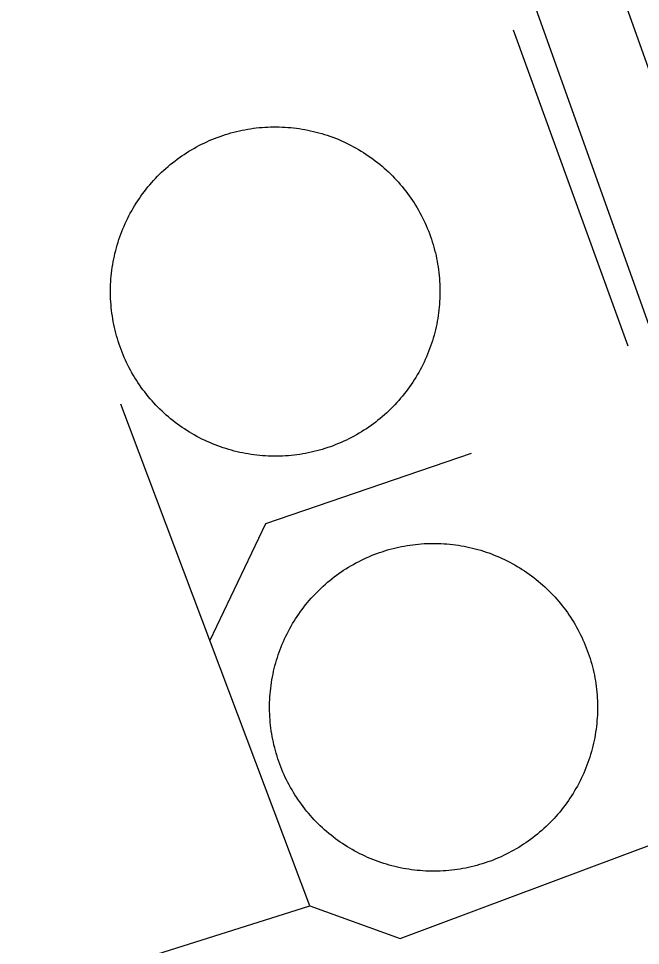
# Model space of a CAD drawing. Extents: x 3567028 to 3605064, y 510945 to 536587.
# Drawn here: x 3599682.2 to 3599899, y 526400.2 to 526723.5 of the extents above; entities that cross this region are included whole.
import ezdxf

# ---------------------------------------------------------------- set-up
doc = ezdxf.new("R2010")
doc.units = 0
for name, color, linetype in [('V-DOMW-TANK', 7, 'Continuous'), ('V-ROAD-CNTR', 7, 'Continuous'), ('V-TOPO-SHOR', 7, 'Continuous'), ('V-UTIL-LINE', 7, 'Continuous')]:
    doc.layers.add(name, color=color, linetype=linetype)

msp = doc.modelspace()

# ---------------------------------------------------------------- linework, layer by layer
at = {"layer": 'V-DOMW-TANK'}
for points in [[(3599715.02, 526618.71), (3599714.86, 526619.7), (3599714.72, 526620.69), (3599714.6, 526621.69), (3599714.49, 526622.68), (3599714.4, 526623.68), (3599714.33, 526624.68), (3599714.27, 526625.68), (3599714.24, 526626.68), (3599714.22, 526627.68), (3599714.22, 526628.69), (3599714.23, 526629.69), (3599714.27, 526630.69), (3599714.32, 526631.69), (3599714.39, 526632.69), (3599714.47, 526633.69), (3599714.58, 526634.69), (3599714.7, 526635.68), (3599714.83, 526636.68), (3599714.99, 526637.66), (3599715.16, 526638.65), (3599715.35, 526639.64), (3599715.56, 526640.61), (3599715.78, 526641.59), (3599716.02, 526642.56), (3599716.28, 526643.54), (3599716.56, 526644.5), (3599716.85, 526645.46), (3599717.16, 526646.41), (3599717.48, 526647.36), (3599717.82, 526648.3), (3599718.18, 526649.24), (3599718.56, 526650.17), (3599718.94, 526651.09), (3599719.35, 526652.01), (3599719.77, 526652.92), (3599720.21, 526653.82), (3599720.66, 526654.71), (3599721.13, 526655.59), (3599721.62, 526656.47), (3599722.12, 526657.34), (3599722.63, 526658.2), (3599723.16, 526659.05), (3599723.71, 526659.89), (3599724.27, 526660.73), (3599724.84, 526661.55), (3599725.43, 526662.36), (3599726.03, 526663.16), (3599726.65, 526663.95), (3599727.27, 526664.73), (3599727.92, 526665.5), (3599728.57, 526666.26), (3599729.24, 526667), (3599729.93, 526667.74), (3599730.62, 526668.46), (3599731.33, 526669.17), (3599732.05, 526669.87), (3599732.78, 526670.55), (3599733.52, 526671.22), (3599734.28, 526671.88), (3599735.05, 526672.53), (3599735.82, 526673.16), (3599736.61, 526673.78), (3599737.41, 526674.38), (3599738.22, 526674.97), (3599739.04, 526675.55), (3599739.87, 526676.11), (3599740.71, 526676.66), (3599741.56, 526677.19), (3599742.42, 526677.71), (3599743.29, 526678.21), (3599744.16, 526678.7), (3599745.05, 526679.17), (3599745.94, 526679.62), (3599746.84, 526680.07), (3599747.75, 526680.49), (3599748.66, 526680.9), (3599749.58, 526681.29), (3599750.51, 526681.67), (3599751.45, 526682.03), (3599752.39, 526682.37), (3599753.34, 526682.7), (3599754.29, 526683.01), (3599755.25, 526683.31), (3599756.21, 526683.59), (3599757.18, 526683.85), (3599758.15, 526684.09), (3599759.13, 526684.32), (3599760.11, 526684.53), (3599761.09, 526684.72), (3599762.08, 526684.89), (3599763.07, 526685.05), (3599764.06, 526685.19), (3599765.05, 526685.32), (3599766.05, 526685.43), (3599767.05, 526685.51), (3599768.05, 526685.58), (3599769.05, 526685.64), (3599770.05, 526685.67), (3599771.05, 526685.69), (3599772.06, 526685.7)], [(3599772.06, 526685.7), (3599773.06, 526685.68), (3599774.06, 526685.65), (3599775.06, 526685.59), (3599776.06, 526685.53), (3599777.06, 526685.44), (3599778.05, 526685.34), (3599779.05, 526685.22), (3599780.04, 526685.08), (3599781.03, 526684.93), (3599782.02, 526684.75), (3599783, 526684.56), (3599783.98, 526684.35), (3599784.96, 526684.13), (3599785.93, 526683.89), (3599786.9, 526683.63), (3599787.87, 526683.36), (3599788.83, 526683.07), (3599789.78, 526682.76), (3599790.73, 526682.43), (3599791.67, 526682.09), (3599792.6, 526681.73), (3599793.53, 526681.36), (3599794.46, 526680.97), (3599795.37, 526680.56), (3599796.28, 526680.14), (3599797.18, 526679.7), (3599798.08, 526679.25), (3599798.97, 526678.78), (3599799.84, 526678.3), (3599800.71, 526677.8), (3599801.57, 526677.28), (3599802.42, 526676.75), (3599803.26, 526676.21), (3599804.09, 526675.65), (3599804.92, 526675.07), (3599805.73, 526674.49), (3599806.53, 526673.88), (3599807.32, 526673.27), (3599808.1, 526672.64), (3599808.87, 526672), (3599809.62, 526671.34), (3599810.37, 526670.67), (3599811.11, 526669.99), (3599811.83, 526669.29), (3599812.54, 526668.58), (3599813.23, 526667.86), (3599813.92, 526667.13), (3599814.59, 526666.39), (3599815.25, 526665.63), (3599815.89, 526664.87), (3599816.53, 526664.09), (3599817.15, 526663.3), (3599817.75, 526662.5), (3599818.34, 526661.69), (3599818.92, 526660.87), (3599819.48, 526660.04), (3599820.02, 526659.2), (3599820.56, 526658.35), (3599821.07, 526657.49), (3599821.58, 526656.63), (3599822.06, 526655.75), (3599822.54, 526654.87), (3599822.99, 526653.97), (3599823.43, 526653.08), (3599823.86, 526652.17), (3599824.27, 526651.25), (3599824.66, 526650.33), (3599825.04, 526649.4), (3599825.4, 526648.46), (3599825.74, 526647.52), (3599826.07, 526646.58), (3599826.38, 526645.62), (3599826.68, 526644.67), (3599826.95, 526643.7), (3599827.21, 526642.74), (3599827.46, 526641.76), (3599827.69, 526640.79), (3599827.9, 526639.81), (3599828.09, 526638.82), (3599828.26, 526637.83), (3599828.42, 526636.85), (3599828.56, 526635.85), (3599828.69, 526634.86), (3599828.79, 526633.86), (3599828.88, 526632.86), (3599828.95, 526631.86), (3599829.01, 526630.87), (3599829.04, 526629.86), (3599829.06, 526628.86), (3599829.06, 526627.86), (3599829.05, 526626.86), (3599829.01, 526625.85), (3599828.96, 526624.85), (3599828.9, 526623.85), (3599828.81, 526622.86), (3599828.71, 526621.86), (3599828.59, 526620.86), (3599828.45, 526619.87), (3599828.29, 526618.88), (3599828.12, 526617.89)], [(3599790.89, 526574.17), (3599789.95, 526573.84), (3599788.99, 526573.53), (3599788.04, 526573.24), (3599787.07, 526572.96), (3599786.1, 526572.7), (3599785.13, 526572.45), (3599784.16, 526572.23), (3599783.18, 526572.02), (3599782.19, 526571.83), (3599781.21, 526571.65), (3599780.22, 526571.49), (3599779.22, 526571.35), (3599778.23, 526571.23), (3599777.23, 526571.12), (3599776.23, 526571.03), (3599775.23, 526570.96), (3599774.23, 526570.91), (3599773.23, 526570.87), (3599772.23, 526570.85), (3599771.23, 526570.85), (3599770.23, 526570.87), (3599769.23, 526570.9), (3599768.22, 526570.95), (3599767.22, 526571.02), (3599766.22, 526571.1), (3599765.23, 526571.21), (3599764.23, 526571.33), (3599763.24, 526571.47), (3599762.25, 526571.62), (3599761.26, 526571.79), (3599760.28, 526571.98), (3599759.3, 526572.19), (3599758.32, 526572.41), (3599757.35, 526572.66), (3599756.38, 526572.91), (3599755.42, 526573.19), (3599754.46, 526573.48), (3599753.5, 526573.79), (3599752.56, 526574.11), (3599751.61, 526574.45), (3599750.68, 526574.81), (3599749.75, 526575.18), (3599748.82, 526575.58), (3599747.91, 526575.98), (3599747, 526576.4), (3599746.1, 526576.84), (3599745.2, 526577.3), (3599744.32, 526577.77), (3599743.44, 526578.25), (3599742.57, 526578.75), (3599741.71, 526579.26), (3599740.86, 526579.8), (3599740.02, 526580.34), (3599739.19, 526580.9), (3599738.37, 526581.47), (3599737.55, 526582.06), (3599736.75, 526582.66), (3599735.96, 526583.28), (3599735.18, 526583.91), (3599734.42, 526584.55), (3599733.66, 526585.21), (3599732.91, 526585.88), (3599732.18, 526586.56), (3599731.46, 526587.25), (3599730.75, 526587.96), (3599730.05, 526588.68), (3599729.36, 526589.41), (3599728.69, 526590.16), (3599728.03, 526590.91), (3599727.39, 526591.68), (3599726.75, 526592.46), (3599726.14, 526593.24), (3599725.53, 526594.05), (3599724.94, 526594.85), (3599724.37, 526595.68), (3599723.8, 526596.51), (3599723.26, 526597.34), (3599722.73, 526598.19), (3599722.2, 526599.05), (3599721.71, 526599.92), (3599721.22, 526600.8), (3599720.75, 526601.68), (3599720.29, 526602.57), (3599719.85, 526603.47), (3599719.42, 526604.38), (3599719.02, 526605.3), (3599718.62, 526606.22), (3599718.24, 526607.14), (3599717.88, 526608.08), (3599717.54, 526609.02), (3599717.21, 526609.97), (3599716.9, 526610.92), (3599716.61, 526611.88), (3599716.33, 526612.84), (3599716.07, 526613.81), (3599715.83, 526614.78), (3599715.6, 526615.76), (3599715.39, 526616.74), (3599715.19, 526617.72), (3599715.02, 526618.71)], [(3599828.12, 526617.89), (3599827.93, 526616.91), (3599827.72, 526615.93), (3599827.5, 526614.95), (3599827.26, 526613.98), (3599827, 526613.01), (3599826.73, 526612.05), (3599826.43, 526611.09), (3599826.13, 526610.13), (3599825.8, 526609.19), (3599825.46, 526608.24), (3599825.1, 526607.31), (3599824.73, 526606.38), (3599824.34, 526605.45), (3599823.93, 526604.54), (3599823.51, 526603.63), (3599823.07, 526602.73), (3599822.62, 526601.83), (3599822.15, 526600.95), (3599821.66, 526600.07), (3599821.16, 526599.2), (3599820.65, 526598.34), (3599820.12, 526597.49), (3599819.58, 526596.65), (3599819.02, 526595.82), (3599818.44, 526595), (3599817.85, 526594.19), (3599817.25, 526593.39), (3599816.64, 526592.59), (3599816.01, 526591.82), (3599815.36, 526591.05), (3599814.71, 526590.29), (3599814.04, 526589.54), (3599813.35, 526588.81), (3599812.66, 526588.08), (3599811.95, 526587.38), (3599811.23, 526586.68), (3599810.5, 526585.99), (3599809.76, 526585.32), (3599809, 526584.66), (3599808.23, 526584.02), (3599807.46, 526583.39), (3599806.67, 526582.77), (3599805.87, 526582.16), (3599805.06, 526581.57), (3599804.24, 526581), (3599803.41, 526580.44), (3599802.57, 526579.89), (3599801.72, 526579.36), (3599800.86, 526578.84), (3599799.99, 526578.34), (3599799.12, 526577.85), (3599798.23, 526577.38), (3599797.34, 526576.92), (3599796.44, 526576.48), (3599795.53, 526576.06), (3599794.62, 526575.65), (3599793.7, 526575.25), (3599792.77, 526574.88), (3599791.83, 526574.52), (3599790.89, 526574.17)], [(3599770.43, 526474.05), (3599770.27, 526475.03), (3599770.14, 526476.02), (3599770.02, 526477.01), (3599769.92, 526478), (3599769.84, 526479), (3599769.77, 526479.99), (3599769.72, 526480.99), (3599769.69, 526481.99), (3599769.68, 526482.98), (3599769.68, 526483.98), (3599769.7, 526484.98), (3599769.74, 526485.98), (3599769.8, 526486.97), (3599769.87, 526487.97), (3599769.96, 526488.96), (3599770.07, 526489.95), (3599770.19, 526490.94), (3599770.33, 526491.93), (3599770.5, 526492.92), (3599770.67, 526493.9), (3599770.87, 526494.88), (3599771.08, 526495.85), (3599771.31, 526496.82), (3599771.55, 526497.79), (3599771.81, 526498.75), (3599772.09, 526499.71), (3599772.39, 526500.66), (3599772.7, 526501.61), (3599773.02, 526502.55), (3599773.37, 526503.49), (3599773.73, 526504.42), (3599774.11, 526505.34), (3599774.5, 526506.26), (3599774.91, 526507.17), (3599775.33, 526508.07), (3599775.77, 526508.96), (3599776.23, 526509.85), (3599776.7, 526510.73), (3599777.19, 526511.6), (3599777.69, 526512.46), (3599778.21, 526513.32), (3599778.74, 526514.16), (3599779.28, 526515), (3599779.85, 526515.82), (3599780.42, 526516.64), (3599781.01, 526517.44), (3599781.61, 526518.24), (3599782.23, 526519.02), (3599782.86, 526519.8), (3599783.5, 526520.56), (3599784.16, 526521.31), (3599784.83, 526522.05), (3599785.51, 526522.77), (3599786.21, 526523.49), (3599786.92, 526524.19), (3599787.64, 526524.88), (3599788.37, 526525.56), (3599789.11, 526526.22), (3599789.87, 526526.88), (3599790.63, 526527.51), (3599791.41, 526528.14), (3599792.2, 526528.75), (3599793, 526529.35), (3599793.81, 526529.93), (3599794.63, 526530.5), (3599795.46, 526531.06), (3599796.29, 526531.6), (3599797.14, 526532.12), (3599798, 526532.63), (3599798.87, 526533.13), (3599799.74, 526533.61), (3599800.62, 526534.07), (3599801.51, 526534.52), (3599802.41, 526534.96), (3599803.32, 526535.38), (3599804.23, 526535.78), (3599805.15, 526536.17), (3599806.07, 526536.54), (3599807.01, 526536.89), (3599807.94, 526537.23), (3599808.89, 526537.55), (3599809.84, 526537.86), (3599810.79, 526538.14), (3599811.75, 526538.42), (3599812.72, 526538.67), (3599813.69, 526538.91), (3599814.66, 526539.13), (3599815.64, 526539.33), (3599816.62, 526539.52), (3599817.6, 526539.69), (3599818.59, 526539.84), (3599819.58, 526539.98), (3599820.56, 526540.1), (3599821.56, 526540.2), (3599822.55, 526540.28), (3599823.55, 526540.35), (3599824.54, 526540.4), (3599825.54, 526540.43), (3599826.54, 526540.44), (3599827.54, 526540.44)], [(3599827.54, 526540.44), (3599828.53, 526540.42), (3599829.53, 526540.38), (3599830.52, 526540.32), (3599831.52, 526540.25), (3599832.51, 526540.16), (3599833.5, 526540.05), (3599834.49, 526539.92), (3599835.48, 526539.78), (3599836.47, 526539.62), (3599837.45, 526539.45), (3599838.43, 526539.25), (3599839.4, 526539.04), (3599840.37, 526538.81), (3599841.34, 526538.57), (3599842.3, 526538.31), (3599843.26, 526538.03), (3599844.21, 526537.73), (3599845.16, 526537.42), (3599846.1, 526537.1), (3599847.04, 526536.75), (3599847.97, 526536.39), (3599848.89, 526536.01), (3599849.81, 526535.62), (3599850.72, 526535.21), (3599851.62, 526534.79), (3599852.52, 526534.35), (3599853.41, 526533.89), (3599854.28, 526533.42), (3599855.16, 526532.93), (3599856.02, 526532.43), (3599856.87, 526531.91), (3599857.71, 526531.38), (3599858.55, 526530.83), (3599859.38, 526530.28), (3599860.19, 526529.7), (3599861, 526529.11), (3599861.79, 526528.51), (3599862.57, 526527.89), (3599863.34, 526527.26), (3599864.11, 526526.62), (3599864.86, 526525.96), (3599865.6, 526525.29), (3599866.33, 526524.6), (3599867.04, 526523.91), (3599867.74, 526523.2), (3599868.43, 526522.48), (3599869.11, 526521.75), (3599869.78, 526521.01), (3599870.43, 526520.25), (3599871.07, 526519.48), (3599871.69, 526518.71), (3599872.3, 526517.92), (3599872.9, 526517.12), (3599873.48, 526516.31), (3599874.05, 526515.49), (3599874.61, 526514.66), (3599875.15, 526513.82), (3599875.68, 526512.98), (3599876.19, 526512.12), (3599876.68, 526511.26), (3599877.16, 526510.38), (3599877.63, 526509.5), (3599878.08, 526508.61), (3599878.51, 526507.71), (3599878.93, 526506.8), (3599879.33, 526505.89), (3599879.72, 526504.97), (3599880.09, 526504.05), (3599880.44, 526503.11), (3599880.78, 526502.17), (3599881.1, 526501.23), (3599881.41, 526500.28), (3599881.7, 526499.32), (3599881.97, 526498.36), (3599882.22, 526497.4), (3599882.46, 526496.43), (3599882.68, 526495.46), (3599882.89, 526494.48), (3599883.07, 526493.5), (3599883.24, 526492.52), (3599883.39, 526491.53), (3599883.53, 526490.55), (3599883.65, 526489.56), (3599883.75, 526488.56), (3599883.83, 526487.57), (3599883.9, 526486.57), (3599883.95, 526485.58), (3599883.98, 526484.58), (3599883.99, 526483.58), (3599883.99, 526482.58), (3599883.97, 526481.59), (3599883.93, 526480.59), (3599883.87, 526479.59), (3599883.8, 526478.6), (3599883.71, 526477.61), (3599883.6, 526476.61), (3599883.48, 526475.62), (3599883.33, 526474.64), (3599883.18, 526473.65), (3599883, 526472.67)], [(3599845.73, 526429.34), (3599844.78, 526429.02), (3599843.83, 526428.71), (3599842.88, 526428.42), (3599841.92, 526428.15), (3599840.95, 526427.9), (3599839.98, 526427.66), (3599839.01, 526427.44), (3599838.04, 526427.23), (3599837.05, 526427.05), (3599836.07, 526426.88), (3599835.09, 526426.72), (3599834.1, 526426.59), (3599833.11, 526426.47), (3599832.12, 526426.37), (3599831.12, 526426.29), (3599830.13, 526426.22), (3599829.13, 526426.17), (3599828.13, 526426.14), (3599827.13, 526426.13), (3599826.14, 526426.13), (3599825.14, 526426.15), (3599824.14, 526426.19), (3599823.15, 526426.24), (3599822.15, 526426.32), (3599821.16, 526426.41), (3599820.16, 526426.52), (3599819.18, 526426.64), (3599818.19, 526426.78), (3599817.21, 526426.94), (3599816.22, 526427.12), (3599815.25, 526427.31), (3599814.27, 526427.52), (3599813.3, 526427.75), (3599812.33, 526428), (3599811.37, 526428.26), (3599810.41, 526428.54), (3599809.46, 526428.83), (3599808.51, 526429.14), (3599807.57, 526429.47), (3599806.63, 526429.82), (3599805.7, 526430.18), (3599804.78, 526430.55), (3599803.86, 526430.95), (3599802.95, 526431.36), (3599802.05, 526431.78), (3599801.15, 526432.22), (3599800.27, 526432.68), (3599799.39, 526433.15), (3599798.52, 526433.64), (3599797.66, 526434.14), (3599796.8, 526434.65), (3599795.96, 526435.19), (3599795.12, 526435.73), (3599794.3, 526436.29), (3599793.48, 526436.87), (3599792.68, 526437.46), (3599791.88, 526438.06), (3599791.1, 526438.68), (3599790.33, 526439.31), (3599789.56, 526439.95), (3599788.81, 526440.61), (3599788.07, 526441.28), (3599787.35, 526441.96), (3599786.63, 526442.66), (3599785.93, 526443.36), (3599785.24, 526444.08), (3599784.56, 526444.82), (3599783.89, 526445.56), (3599783.24, 526446.31), (3599782.6, 526447.08), (3599781.98, 526447.86), (3599781.37, 526448.65), (3599780.77, 526449.45), (3599780.19, 526450.26), (3599779.62, 526451.07), (3599779.06, 526451.9), (3599778.52, 526452.74), (3599778, 526453.59), (3599777.49, 526454.45), (3599776.99, 526455.31), (3599776.51, 526456.19), (3599776.04, 526457.07), (3599775.59, 526457.96), (3599775.16, 526458.86), (3599774.74, 526459.76), (3599774.34, 526460.68), (3599773.95, 526461.59), (3599773.58, 526462.52), (3599773.23, 526463.45), (3599772.89, 526464.39), (3599772.57, 526465.34), (3599772.26, 526466.29), (3599771.98, 526467.24), (3599771.71, 526468.2), (3599771.45, 526469.17), (3599771.21, 526470.14), (3599770.99, 526471.11), (3599770.79, 526472.08), (3599770.6, 526473.06), (3599770.43, 526474.05)], [(3599883, 526472.67), (3599882.81, 526471.69), (3599882.6, 526470.72), (3599882.37, 526469.75), (3599882.12, 526468.78), (3599881.86, 526467.82), (3599881.58, 526466.86), (3599881.29, 526465.91), (3599880.98, 526464.96), (3599880.65, 526464.02), (3599880.3, 526463.08), (3599879.94, 526462.15), (3599879.57, 526461.23), (3599879.17, 526460.31), (3599878.76, 526459.4), (3599878.34, 526458.5), (3599877.9, 526457.6), (3599877.44, 526456.71), (3599876.97, 526455.83), (3599876.48, 526454.96), (3599875.98, 526454.1), (3599875.47, 526453.25), (3599874.93, 526452.4), (3599874.39, 526451.57), (3599873.83, 526450.74), (3599873.25, 526449.93), (3599872.66, 526449.12), (3599872.06, 526448.33), (3599871.44, 526447.55), (3599870.81, 526446.77), (3599870.17, 526446.01), (3599869.51, 526445.26), (3599868.84, 526444.52), (3599868.16, 526443.79), (3599867.46, 526443.08), (3599866.75, 526442.38), (3599866.04, 526441.69), (3599865.3, 526441.01), (3599864.56, 526440.34), (3599863.81, 526439.69), (3599863.04, 526439.05), (3599862.26, 526438.43), (3599861.47, 526437.82), (3599860.67, 526437.22), (3599859.87, 526436.64), (3599859.05, 526436.07), (3599858.22, 526435.51), (3599857.38, 526434.97), (3599856.53, 526434.44), (3599855.67, 526433.93), (3599854.81, 526433.44), (3599853.93, 526432.96), (3599853.05, 526432.49), (3599852.16, 526432.04), (3599851.26, 526431.61), (3599850.36, 526431.19), (3599849.45, 526430.79), (3599848.53, 526430.4), (3599847.6, 526430.03), (3599846.67, 526429.68), (3599845.73, 526429.34)]]:
    msp.add_lwpolyline(points, dxfattribs=at)
at = {"layer": 'V-ROAD-CNTR'}
for points in [[(3599071.22, 529031.89), (3600002.44, 526424.19)], [(3599582.7, 527510.38), (3600015.53, 526298.33)]]:
    msp.add_lwpolyline(points, dxfattribs=at)
at = {"layer": 'V-TOPO-SHOR'}
msp.add_line((3599894.72, 526609.18), (3599854.74, 526719.37), dxfattribs=at)
at = {"layer": 'V-UTIL-LINE'}
for points in [[(3599612.9, 526360.15), (3599783.75, 526414.06), (3599717.79, 526588.96)], [(3599748.88, 526506.52), (3599768.38, 526547.33), (3599840.07, 526571.96)], [(3599783.75, 526414.06), (3599815.2, 526402.62), (3599918.39, 526441.26)]]:
    msp.add_lwpolyline(points, dxfattribs=at)

doc.saveas('drawing.dxf')
